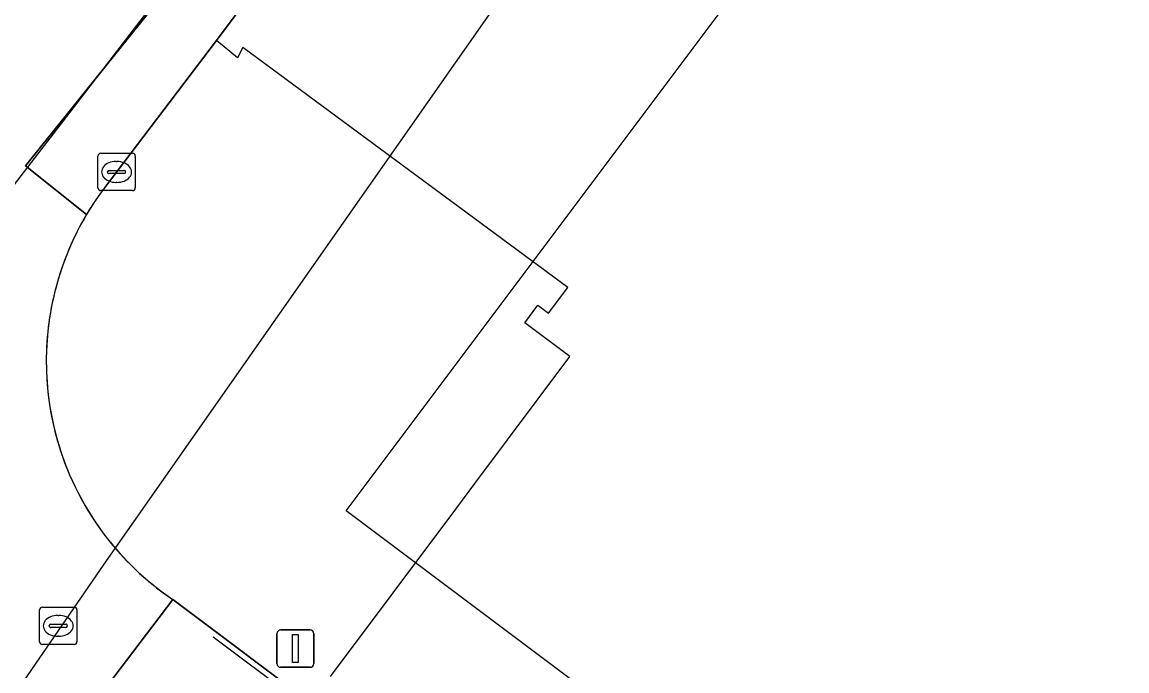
# Model space of a CAD drawing. Extents: x 159716 to 160783, y 383290 to 384031.
# Drawn here: x 160422.45 to 160452.03, y 383782.17 to 383799.53 of the extents above; entities that cross this region are included whole.
import ezdxf

# ---------------------------------------------------------------- set-up
doc = ezdxf.new("R2010")
doc.units = 0
for name, color, linetype in [('IMGEO_Fietspad_gesloten', 7, 'Continuous'), ('IMGEO_Hek', 7, 'Continuous'), ('IMGEO_Kolk', 7, 'Continuous'), ('IMGEO_Lichtmast', 7, 'Continuous'), ('IMGEO_Lijnafwatering', 7, 'Continuous'), ('IMGEO_Pand_overbouw', 7, 'Continuous'), ('IMGEO_Pand_vergunning_verleend', 7, 'Continuous'), ('IMGEO_Rijbaan_lokaal_gesloten', 7, 'Continuous'), ('IMGEO_Rioolput', 7, 'Continuous'), ('IMGEO_Terreindeel_zand', 7, 'Continuous'), ('IMGEO_Voetpad_open', 7, 'Continuous')]:
    doc.layers.add(name, color=color, linetype=linetype)

msp = doc.modelspace()

# ---------------------------------------------------------------- linework, layer by layer
at = {"layer": 'IMGEO_Fietspad_gesloten'}
for points in [[(160437.264, 383814.006), (160422.542, 383795.685), (160424.174, 383794.382)], [(160424.661, 383795.105), (160427.656, 383799.044), (160434.41, 383808.085)]]:
    msp.add_lwpolyline(points, dxfattribs=at)
msp.add_arc((160430.797, 383790.447), 7.704, 142.7931, 149.2799, dxfattribs=at)
at = {"layer": 'IMGEO_Hek'}
msp.add_lwpolyline([(160413.288, 383789.833), (160418.423, 383790.239), (160437.283, 383814.733), (160440.696, 383818.695)], dxfattribs=at)
at = {"layer": 'IMGEO_Kolk'}
for p, q in [((160424.478, 383795.097), (160424.478, 383795.949)), ((160424.553, 383796.023), (160425.405, 383796.023)), ((160425.479, 383795.949), (160425.479, 383795.097)), ((160424.966, 383795.803), (160424.991, 383795.803)), ((160424.737, 383795.517), (160424.737, 383795.529)), ((160425.175, 383795.48), (160424.777, 383795.48)), ((160424.78, 383795.566), (160425.178, 383795.566)), ((160425.221, 383795.529), (160425.221, 383795.517)), ((160425.405, 383795.023), (160424.553, 383795.023)), ((160424.989, 383795.243), (160424.964, 383795.243))]:
    msp.add_line(p, q, dxfattribs=at)
for points in [[(160424.478, 383795.097), (160424.478, 383795.949)], [(160424.553, 383796.023), (160425.405, 383796.023)], [(160425.479, 383795.949), (160425.479, 383795.097)], [(160425.405, 383795.023), (160424.553, 383795.023)]]:
    msp.add_lwpolyline(points, dxfattribs=at)
for centre, radius, start, end in [((160424.555, 383795.947), 0.0765, 91.552, 178.448), ((160424.555, 383795.947), 0.0765, 91.552, 178.448), ((160425.403, 383795.947), 0.0765, 1.552, 88.448), ((160425.403, 383795.947), 0.0765, 1.552, 88.448), ((160424.777, 383795.526), 0.0403, 85.8775, 175.7526), ((160424.774, 383795.516), 0.0366, 178.938, 274.7102), ((160425.178, 383795.523), 0.043, 264.8664, 352.4533), ((160425.182, 383795.528), 0.0386, 1.7309, 96.639), ((160424.555, 383795.099), 0.0765, 181.552, 268.448), ((160424.555, 383795.099), 0.0765, 181.552, 268.448), ((160425.403, 383795.099), 0.0765, 271.552, 358.448), ((160425.403, 383795.099), 0.0765, 271.552, 358.448)]:
    msp.add_arc(centre, radius, start, end, dxfattribs=at)
for centre, major_axis, ratio, start_param, end_param in [((160424.965, 383795.523), (-0.387, 0.002), 0.722429, 4.712389, 7.853982), ((160424.99, 383795.523), (-0.39, 0.002), 0.717154, 1.570796, 4.712389)]:
    msp.add_ellipse(centre, major_axis=major_axis, ratio=ratio, start_param=start_param, end_param=end_param, dxfattribs=at)
at = {"layer": 'IMGEO_Lichtmast'}
for p, q in [((160429.272, 383782.363), (160429.272, 383783.163)), ((160429.272, 383783.163), (160429.272, 383782.363)), ((160429.372, 383783.263), (160430.162, 383783.263)), ((160430.162, 383783.263), (160429.372, 383783.263)), ((160430.262, 383783.163), (160430.262, 383782.363)), ((160430.262, 383782.363), (160430.262, 383783.163)), ((160430.162, 383782.263), (160429.372, 383782.263)), ((160429.372, 383782.263), (160430.162, 383782.263))]:
    msp.add_line(p, q, dxfattribs=at)
msp.add_lwpolyline([(160429.692, 383783.138), (160429.842, 383783.138), (160429.842, 383782.388), (160429.692, 383782.388), (160429.692, 383783.138)], dxfattribs=at)
for centre, start, end in [((160429.372, 383783.163), 90, 180), ((160429.372, 383783.163), 90, 180), ((160430.162, 383783.163), 0, 90), ((160430.162, 383783.163), 360, 90), ((160429.372, 383782.363), 180, 270), ((160429.372, 383782.363), 180, 270), ((160430.162, 383782.363), 270, 0), ((160430.162, 383782.363), 270, 0)]:
    msp.add_arc(centre, 0.1, start, end, dxfattribs=at)
at = {"layer": 'IMGEO_Lijnafwatering'}
msp.add_lwpolyline([(160442.676, 383771.756), (160427.567, 383783.073)], dxfattribs=at)
at = {"layer": 'IMGEO_Pand_overbouw'}
msp.add_lwpolyline([(160422.396, 383781.748), (160424.644, 383785.027), (160435.644, 383800.72), (160421.957, 383811.035)], dxfattribs=at)
at = {"layer": 'IMGEO_Pand_vergunning_verleend'}
msp.add_lwpolyline([(160431.124, 383786.452), (160447.807, 383808.696), (160466.886, 383794.387), (160465.896, 383793.067), (160488.439, 383776.16), (160489.69, 383777.857), (160516.406, 383758.02), (160522.32, 383753.629), (160501.011, 383735.052), (160473.315, 383755.825), (160473.755, 383756.412), (160451.199, 383773.33), (160450.27, 383772.092)], close=True, dxfattribs=at)
at = {"layer": 'IMGEO_Rijbaan_lokaal_gesloten'}
for points in [[(160424.174, 383794.382), (160422.542, 383795.685), (160437.264, 383814.006)], [(160488.388, 383737.643), (160480.474, 383743.576), (160475.41, 383747.372), (160470.523, 383751.036), (160465.629, 383754.705), (160426.483, 383784.079), (160423.468, 383780.108), (160425.965, 383778.26), (160488.49, 383731.313), (160489.735, 383730.413)], [(160423.468, 383780.108), (160426.483, 383784.079)]]:
    msp.add_lwpolyline(points, dxfattribs=at)
msp.add_arc((160430.794, 383790.455), 7.697, 149.3234, 235.9402, dxfattribs=at)
at = {"layer": 'IMGEO_Rioolput'}
for p, q in [((160422.917, 383782.947), (160422.917, 383783.799)), ((160422.992, 383783.873), (160423.844, 383783.873)), ((160423.918, 383783.799), (160423.918, 383782.947)), ((160423.405, 383783.653), (160423.43, 383783.653)), ((160423.176, 383783.367), (160423.176, 383783.379)), ((160423.614, 383783.33), (160423.216, 383783.33)), ((160423.219, 383783.416), (160423.617, 383783.416)), ((160423.66, 383783.379), (160423.66, 383783.367)), ((160423.844, 383782.873), (160422.992, 383782.873)), ((160423.428, 383783.093), (160423.403, 383783.093))]:
    msp.add_line(p, q, dxfattribs=at)
for points in [[(160422.917, 383782.947), (160422.917, 383783.799)], [(160422.992, 383783.873), (160423.844, 383783.873)], [(160423.918, 383783.799), (160423.918, 383782.947)], [(160423.844, 383782.873), (160422.992, 383782.873)]]:
    msp.add_lwpolyline(points, dxfattribs=at)
for centre, radius, start, end in [((160422.994, 383783.797), 0.0765, 91.552, 178.448), ((160422.994, 383783.797), 0.0765, 91.552, 178.448), ((160423.842, 383783.797), 0.0765, 1.552, 88.448), ((160423.842, 383783.797), 0.0765, 1.552, 88.448), ((160423.216, 383783.376), 0.0403, 85.8775, 175.7526), ((160423.213, 383783.366), 0.0366, 178.938, 274.7102), ((160423.617, 383783.373), 0.043, 264.8664, 352.4533), ((160423.621, 383783.378), 0.0386, 1.7309, 96.639), ((160422.994, 383782.949), 0.0765, 181.552, 268.448), ((160422.994, 383782.949), 0.0765, 181.552, 268.448), ((160423.842, 383782.949), 0.0765, 271.552, 358.448), ((160423.842, 383782.949), 0.0765, 271.552, 358.448)]:
    msp.add_arc(centre, radius, start, end, dxfattribs=at)
for centre, major_axis, ratio, start_param, end_param in [((160423.404, 383783.373), (-0.387, 0.002), 0.722429, 4.712389, 7.853982), ((160423.429, 383783.373), (-0.39, 0.002), 0.717154, 1.570796, 4.712389)]:
    msp.add_ellipse(centre, major_axis=major_axis, ratio=ratio, start_param=start_param, end_param=end_param, dxfattribs=at)
at = {"layer": 'IMGEO_Terreindeel_zand'}
for points in [[(160435.767, 383809.628), (160434.41, 383808.085), (160427.656, 383799.044), (160424.661, 383795.105)], [(160426.483, 383784.079), (160465.629, 383754.705), (160466.964, 383756.64), (160471.81, 383752.861), (160470.523, 383751.036), (160475.41, 383747.372), (160476.848, 383749.265), (160481.862, 383745.498), (160480.474, 383743.576), (160488.388, 383737.643)]]:
    msp.add_lwpolyline(points, dxfattribs=at)
for centre, radius, start, end in [((160430.797, 383790.447), 7.704, 142.7931, 149.2799), ((160430.794, 383790.455), 7.697, 149.3234, 235.9402)]:
    msp.add_arc(centre, radius, start, end, dxfattribs=at)
at = {"layer": 'IMGEO_Voetpad_open'}
msp.add_lwpolyline([(160430.707, 383782.017), (160434.06, 383786.499), (160434.594, 383787.216), (160437.114, 383790.582), (160435.912, 383791.481), (160436.259, 383791.956), (160436.541, 383791.745), (160437.063, 383792.43), (160428.363, 383798.853), (160428.219, 383798.58), (160427.656, 383799.044), (160424.661, 383795.105), (160424.574, 383794.988), (160424.49, 383794.87), (160424.407, 383794.75), (160424.327, 383794.629), (160424.249, 383794.506), (160424.174, 383794.382), (160424.107, 383794.266), (160424.042, 383794.15), (160423.978, 383794.032), (160423.917, 383793.913), (160423.858, 383793.793), (160423.801, 383793.672), (160423.746, 383793.55), (160423.694, 383793.427), (160423.643, 383793.303), (160423.595, 383793.178), (160423.549, 383793.053), (160423.505, 383792.927), (160423.463, 383792.8), (160423.423, 383792.672), (160423.386, 383792.543), (160423.35, 383792.414), (160423.318, 383792.285), (160423.287, 383792.155), (160423.259, 383792.024), (160423.232, 383791.893), (160423.209, 383791.761), (160423.187, 383791.629), (160423.168, 383791.497), (160423.151, 383791.364), (160423.136, 383791.231), (160423.124, 383791.098), (160423.114, 383790.965), (160423.106, 383790.831), (160423.101, 383790.698), (160423.098, 383790.564), (160423.097, 383790.43), (160423.099, 383790.296), (160423.103, 383790.163), (160423.109, 383790.029), (160423.117, 383789.896), (160423.128, 383789.762), (160423.141, 383789.629), (160423.157, 383789.496), (160423.175, 383789.364), (160423.195, 383789.232), (160423.217, 383789.1), (160423.242, 383788.968), (160423.269, 383788.837), (160423.298, 383788.707), (160423.33, 383788.577), (160423.363, 383788.448), (160423.399, 383788.319), (160423.438, 383788.191), (160423.478, 383788.063), (160423.521, 383787.936), (160423.566, 383787.81), (160423.613, 383787.685), (160423.662, 383787.561), (160423.713, 383787.437), (160423.767, 383787.315), (160423.822, 383787.193), (160423.88, 383787.073), (160423.94, 383786.953), (160424.002, 383786.834), (160424.066, 383786.717), (160424.132, 383786.601), (160424.2, 383786.485), (160424.27, 383786.371), (160424.342, 383786.259), (160424.416, 383786.147), (160424.491, 383786.037), (160424.569, 383785.928), (160424.649, 383785.821), (160424.73, 383785.715), (160424.813, 383785.61), (160424.899, 383785.507), (160424.985, 383785.405), (160425.074, 383785.305), (160425.164, 383785.206), (160425.256, 383785.109), (160425.35, 383785.014), (160425.446, 383784.92), (160425.542, 383784.828), (160425.641, 383784.738), (160425.741, 383784.649), (160425.843, 383784.562), (160425.946, 383784.477), (160426.051, 383784.394), (160426.157, 383784.312), (160426.264, 383784.233), (160426.373, 383784.155), (160426.483, 383784.079), (160465.629, 383754.705)], dxfattribs=at)

doc.saveas('drawing.dxf')
